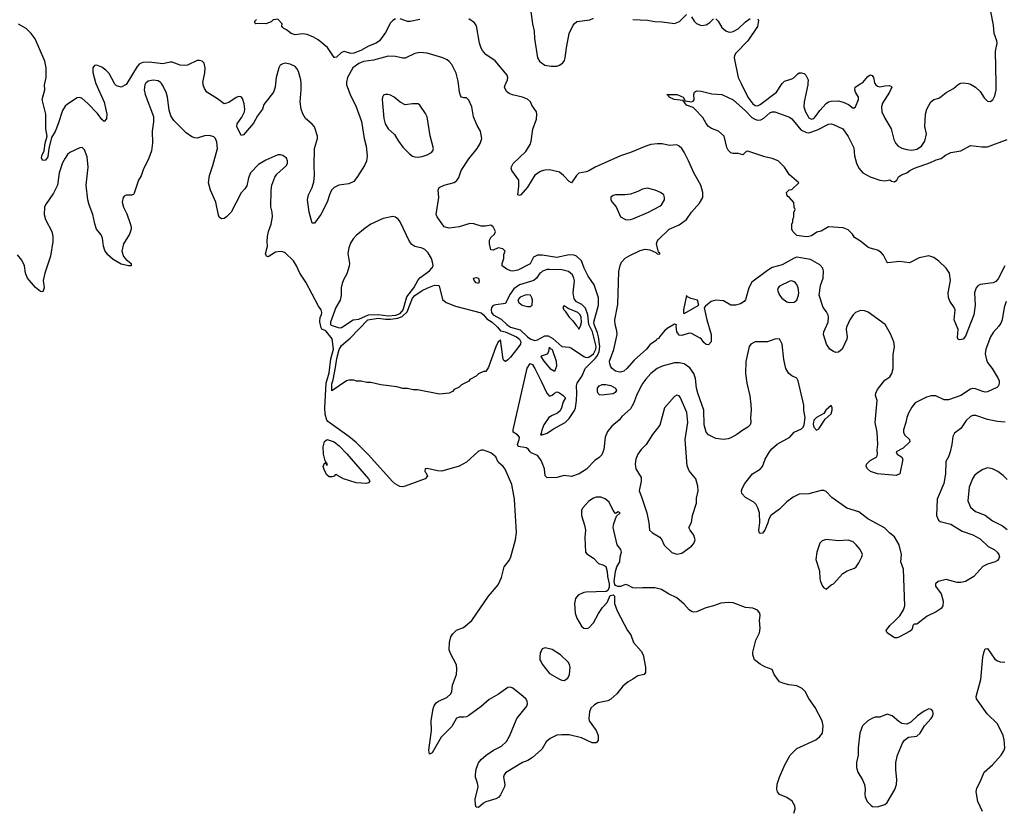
# Model space of a CAD drawing. Header units: inches. Extents: x 2001573 to 2220545, y 644482 to 846830.
# Tile 702 of 755: x 2165740 to 2173786, y 784059 to 790523. Entities that reach past the tile are written whole.
import ezdxf

# ---------------------------------------------------------------- set-up
doc = ezdxf.new("R2010")
doc.units = ezdxf.units.IN
doc.header["$MEASUREMENT"] = 0
for name, color, linetype in [('C1768', 7, 'Continuous'), ('C1769', 7, 'Continuous'), ('C1778', 7, 'Continuous'), ('C1779', 7, 'Continuous')]:
    doc.layers.add(name, color=color, linetype=linetype)

msp = doc.modelspace()

# ---------------------------------------------------------------- linework, layer by layer
at = {"layer": 'C1768', "color": 5}
for points, elevation in [([(2166767.9, 790000), (2166762, 789990), (2166756.5, 789950), (2166764.7, 789910), (2166832, 789730), (2166832.1, 789687.9), (2166821.3, 789610), (2166824.7, 789515.3), (2166817.1, 789450), (2166796.3, 789390), (2166750, 789295.3), (2166732.8, 789247.2), (2166710.6, 789209.4), (2166676.4, 789103.6), (2166670, 789094), (2166653.2, 789086.8), (2166610, 789089.4), (2166597.1, 789082.9), (2166586.4, 789070), (2166577, 789030), (2166587.2, 788990), (2166615.1, 788935.1), (2166643, 788857), (2166650.3, 788830), (2166650.3, 788810), (2166638, 788770), (2166589.1, 788690), (2166574.9, 788630), (2166587.2, 788587.2), (2166605.9, 788565.9), (2166650.4, 788530), (2166650.8, 788510), (2166630, 788509.8), (2166570, 788524.2), (2166502.6, 788562.6), (2166459.7, 788599.7), (2166436.8, 788636.8), (2166425.1, 788670), (2166417.2, 788737.2), (2166405.1, 788765.1), (2166368, 788810), (2166353.1, 788853.1), (2166338, 788930), (2166306.2, 789010), (2166295.8, 789050), (2166284.2, 789170), (2166298, 789318), (2166290, 789402), (2166270, 789459), (2166250, 789477.2), (2166230, 789476), (2166150, 789437), (2166130, 789420.9), (2166110, 789391.8), (2166088.4, 789351.6), (2166061.1, 789270), (2166049.4, 789170), (2166016.3, 789103.7), (2165950.3, 789010), (2165943.2, 788990), (2165938.5, 788930), (2165951.6, 788890), (2166003.1, 788790), (2166011, 788751), (2166011, 788710), (2165991.2, 788590), (2165944.9, 788450), (2165930.5, 788390.5), (2165940.7, 788330), (2165930, 788298), (2165910, 788301.2), (2165870, 788333.6), (2165802.6, 788410), (2165786, 788450), (2165779.3, 788510), (2165757.4, 788557.4), (2165720.7, 788600.7)], 380), ([(2166362.7, 790000), (2166430, 789847.3), (2166451, 789750), (2166448.7, 789711.3), (2166430, 789689.2), (2166410, 789705.6), (2166376.4, 789756.5), (2166296.6, 789836.6), (2166250, 789878.5), (2166230, 789886.9), (2166210, 789883), (2166130, 789832.9), (2166110, 789814.8), (2166090, 789780.5), (2166054.8, 789670), (2166030, 789609.6), (2166000.5, 789559.5), (2165978.6, 789470), (2165970, 789400.9), (2165950, 789374.7), (2165930, 789371.6), (2165917.7, 789390), (2165919.8, 789410), (2165939.1, 789450), (2165948, 789512), (2165963, 789570), (2165953, 789630), (2165952.1, 789750), (2165923, 789870), (2165945.6, 789950), (2165943.6, 789990), (2165945.7, 790000)], 360), ([(2166614.1, 790000), (2166610, 789993.3), (2166570, 789972), (2166530, 789982.9), (2166516.2, 789996.2), (2166514.2, 790000)], 360), ([(2170000, 784552.9), (2169930.5, 784490), (2169893.1, 784466.9), (2169850, 784449.7), (2169710, 784364.5), (2169699.5, 784350), (2169693.7, 784330), (2169703.1, 784270), (2169700.4, 784250), (2169670, 784185.2), (2169654.7, 784165.3), (2169630, 784152.7), (2169550, 784129.4), (2169530, 784118), (2169490, 784082.7), (2169470, 784084), (2169464.2, 784104.2), (2169461.3, 784150), (2169486.8, 784250), (2169481.7, 784281.7), (2169465.1, 784330), (2169464.2, 784350), (2169470, 784394.8), (2169490, 784448.2), (2169510, 784474.3), (2169551.2, 784510), (2169611.3, 784550), (2169677, 784583), (2169717.3, 784622.7), (2169744.9, 784670), (2169802.9, 784810), (2169884.2, 784910), (2169889.8, 784930), (2169887.2, 784950), (2169875.1, 784970), (2169854, 784990), (2169770, 785057.7), (2169750, 785066.9), (2169730, 785063.1), (2169651.4, 785008.5), (2169575.7, 784964.3), (2169510, 784906.5), (2169410, 784834.8), (2169390, 784824), (2169370, 784819.7), (2169330, 784820.5), (2169310, 784811.8), (2169270, 784744.2), (2169183.8, 784656.2), (2169110, 784529.6), (2169090, 784519), (2169083.1, 784550), (2169105.3, 784710), (2169102.4, 784790), (2169118.4, 784890), (2169127.3, 784912.7), (2169143.5, 784936.5), (2169161.2, 784950), (2169230, 784980.1), (2169263.5, 785010), (2169271.5, 785030), (2169277.1, 785082.9), (2169309.1, 785170), (2169312.4, 785212.4), (2169308.5, 785248.5), (2169259.6, 785339.6), (2169249.8, 785369.8), (2169252.2, 785430), (2169263.6, 785476.4), (2169279.7, 785500.3), (2169310, 785530.3), (2169365.4, 785554.6), (2169433.6, 785610), (2169569.7, 785810), (2169650, 785901.7), (2169677.4, 785962.6), (2169698.4, 786050), (2169738.7, 786101.3), (2169753.3, 786130), (2169791.2, 786268.8), (2169800.7, 786330), (2169783, 786603.1), (2169762.2, 786722.2), (2169707, 786847), (2169689.8, 786869.8), (2169650, 786905.1), (2169631, 786950), (2169590, 786982.3), (2169530, 787002.3), (2169510, 787003.2), (2169486.8, 786993.2), (2169390, 786905.2), (2169330, 786872.2), (2169190, 786831.1), (2169154.1, 786834.2), (2169070, 786854), (2169052, 786850), (2169050.8, 786830), (2169059.9, 786819.9), (2169071.9, 786790), (2169054, 786770), (2168890, 786709.8), (2168870, 786704.4), (2168846.3, 786706.3), (2168808.5, 786728.5), (2168784.6, 786750), (2168590, 786965), (2168490, 787065.7), (2168430, 787115.7), (2168257.4, 787237.4), (2168249.5, 787249.5), (2168236.9, 787296.9), (2168232.1, 787350), (2168244.8, 787550), (2168270, 787635.2), (2168282.5, 787750), (2168305.1, 787830), (2168292.5, 787912.5), (2168240.2, 787980.2), (2168210, 787993.2), (2168204.2, 788004.2), (2168191.3, 788051.3), (2168195.8, 788090), (2168206.6, 788110), (2168209.7, 788130), (2168202.6, 788150), (2168181.5, 788181.5), (2168077.5, 788377.5), (2168028.5, 788450), (2168002, 788510), (2167976.9, 788550), (2167910, 788615.6), (2167890, 788625.6), (2167870, 788627.8), (2167830, 788621.6), (2167770, 788584.2), (2167757.2, 788590), (2167748.2, 788608.2), (2167766, 788670), (2167761.3, 788710), (2167763.5, 788750), (2167772.8, 788790), (2167794.7, 788850), (2167806, 788910), (2167802.9, 788950), (2167791.4, 788991.4), (2167795.9, 789130), (2167801.5, 789170), (2167825.3, 789234.7), (2167840.3, 789259.7), (2167920.9, 789330), (2167929.4, 789350), (2167929.5, 789370), (2167919.5, 789390), (2167890, 789413.6), (2167870, 789418.7), (2167850, 789417.6), (2167750, 789374), (2167690, 789338.7), (2167626.5, 789270), (2167608.2, 789230), (2167594.6, 789165.4), (2167579.4, 789140.6), (2167550, 789107.3), (2167468.8, 788950), (2167430, 788909.7), (2167410, 788897.6), (2167390, 788894.5), (2167370, 788909.5), (2167363.7, 788923.7), (2167342.3, 789030), (2167298, 789130), (2167283.4, 789190), (2167289.9, 789250.1), (2167318.5, 789330), (2167354.9, 789470), (2167350, 789521.2), (2167339.7, 789550), (2167325.3, 789565.3), (2167290, 789576.9), (2167250, 789573.7), (2167190, 789553.3), (2167170, 789555.6), (2167145.9, 789565.9), (2167098.8, 789598.8), (2166998.6, 789698.6), (2166975.6, 789735.6), (2166962.2, 789782.3), (2166948.7, 789890), (2166937.1, 789930), (2166907.8, 789987.8), (2166897.9, 790000)], 380), ([(2167830.4, 790000), (2167828, 789970), (2167813.8, 789930), (2167735.3, 789830), (2167723.1, 789790), (2167682.9, 789737.1), (2167650, 789677.6), (2167570, 789581.2), (2167550, 789575.3), (2167514.3, 789650), (2167515.8, 789670), (2167555, 789725), (2167575.6, 789770), (2167578.5, 789790), (2167574.9, 789834.9), (2167559.4, 789879.4), (2167550, 789892.7), (2167530, 789894.5), (2167510, 789886.3), (2167450, 789845.7), (2167410, 789834), (2167356.6, 789876.6), (2167269.7, 789929.7), (2167250, 789959), (2167238.7, 789990), (2167237.8, 790000)], 360), ([(2168410.2, 790000), (2168411, 789990), (2168439.7, 789910), (2168490.1, 789810.1), (2168532.4, 789690), (2168555.5, 789550), (2168570.2, 789490), (2168578.6, 789410), (2168573.4, 789366.6), (2168558.4, 789330), (2168500.7, 789239.3), (2168470, 789200.7), (2168430, 789179.7), (2168346.8, 789170), (2168310, 789151.3), (2168288.4, 789130), (2168270.7, 789090), (2168253.4, 789030), (2168201.6, 788930), (2168150, 788859), (2168130, 788858), (2168104.4, 788950), (2168091.4, 789050), (2168099.7, 789090), (2168130.7, 789150), (2168144.2, 789195.8), (2168149.2, 789250), (2168144.9, 789330), (2168149, 789470), (2168173.5, 789550), (2168173.3, 789570), (2168147.9, 789647.9), (2168129.8, 789669.8), (2168075.3, 789715.3), (2168052.5, 789752.5), (2168041, 789790), (2168032.4, 789850), (2168040.3, 789950), (2168039.2, 790000)], 360), ([(2170000, 788598.1), (2169970, 788597.8), (2169939.4, 788580.6), (2169910, 788527.3), (2169810, 788476), (2169770, 788466), (2169750, 788469.2), (2169722, 788482), (2169682, 788510), (2169682, 788530), (2169695.3, 788570), (2169696.4, 788603.6), (2169706, 788630), (2169688, 788650), (2169650, 788658), (2169610, 788637.6), (2169590, 788641.2), (2169578.4, 788690), (2169580.2, 788719.8), (2169590, 788741.3), (2169619.7, 788770), (2169627.8, 788790), (2169610, 788829.3), (2169598.4, 788838.4), (2169590, 788842.7), (2169546.4, 788833.6), (2169510, 788835.1), (2169450, 788854.7), (2169417.4, 788857.4), (2169330, 788828.4), (2169250, 788819.5), (2169209.2, 788830), (2169152, 788910), (2169144.5, 788930), (2169165.1, 789070), (2169158.4, 789130), (2169166.6, 789150), (2169209, 789170), (2169289.7, 789190.3), (2169312.2, 789207.7), (2169327.4, 789232.6), (2169348.4, 789290), (2169410, 789384), (2169477, 789470), (2169502, 789510), (2169517, 789550), (2169505.1, 789610), (2169478.5, 789658.5), (2169449.2, 789729.2), (2169433.3, 789810), (2169410, 789865.2), (2169390, 789882.7), (2169370, 789882.7), (2169350, 789889.3), (2169342, 789902), (2169333.6, 789930), (2169325, 790000)], 360), ([(2170000, 789283.7), (2169997.1, 789282.9), (2169948.9, 789251.1), (2169890, 789152.3), (2169836.3, 789090), (2169824.1, 789084.1), (2169809.5, 789090), (2169818, 789162), (2169818, 789210), (2169762.6, 789290), (2169757.4, 789310), (2169759.4, 789320.6), (2169773.2, 789346.8), (2169875.5, 789444.5), (2169910, 789501.3), (2169918.8, 789530), (2169933.3, 789626.7), (2169962, 789710), (2169966.4, 789750), (2169963.1, 789770), (2169925, 789825), (2169913.1, 789850), (2169890, 789872), (2169850, 789888.6), (2169767.1, 789907.1), (2169739.6, 789919.6), (2169716.6, 789936.6), (2169702, 789970), (2169706.6, 789990), (2169711.5, 790000)], 340), ([(2170000, 788456.6), (2169990, 788449.3), (2169963.7, 788410), (2169941.8, 788390), (2169824.7, 788355.3), (2169778, 788322), (2169744.2, 788275.8), (2169710, 788201.1), (2169630, 788190.9), (2169610, 788185.3), (2169594.7, 788170), (2169592.2, 788150), (2169596.1, 788130), (2169609.6, 788110), (2169675.3, 788075.3), (2169720.4, 788030), (2169751, 788010), (2169830, 787987.1), (2169890, 787928.7), (2169916.1, 787910), (2169950, 787901.2), (2169970, 787905), (2170000, 787922.1)], 380), ([(2170000, 786917.8), (2169990, 786936), (2169970, 786959.3), (2169920.5, 786980.5), (2169910, 786989.3), (2169898.7, 787010), (2169882.4, 787022.4), (2169813.9, 787033.9), (2169807.4, 787050), (2169822.6, 787090), (2169824.5, 787110), (2169808.1, 787128.2), (2169773.2, 787150), (2169772.3, 787170), (2169887.2, 787672.8), (2169910, 787712), (2169930, 787704.7), (2169950, 787671.3), (2170000, 787568.5)], 360), ([(2170000, 787133), (2169994, 787130), (2170000, 787129.3)], 360), ([(2170000, 785360.6), (2169992.8, 785347.2), (2169990.2, 785310), (2169991.3, 785290), (2170000, 785273)], 380)]:
    msp.add_lwpolyline(points, dxfattribs=dict(at, elevation=elevation))
for points, elevation in [([(2168728.1, 789911.9), (2168714, 789906), (2168704, 789890), (2168703, 789870), (2168715.3, 789715.2), (2168727.6, 789670), (2168750, 789630.4), (2168804, 789584), (2168834.9, 789530), (2168870, 789480.7), (2168924.7, 789424.7), (2168950, 789407.7), (2168970, 789402), (2168990, 789399.1), (2169030, 789405.5), (2169070, 789417.3), (2169104.1, 789435.9), (2169117.2, 789450), (2169122.7, 789470), (2169094.5, 789574.5), (2169070, 789728), (2169056.1, 789756.1), (2169010, 789824), (2168995.1, 789835.1), (2168950, 789836), (2168890, 789826), (2168850, 789849.4), (2168801.2, 789890), (2168770, 789905.1), (2168748.2, 789911.8)], 380), ([(2168790, 788913.2), (2168710, 788897), (2168610, 788849.7), (2168562.2, 788817.8), (2168490, 788757.6), (2168464.9, 788730), (2168444.1, 788695.9), (2168430, 788657.2), (2168420.8, 788610), (2168435.8, 788530), (2168432.9, 788507.2), (2168414.3, 788445.7), (2168384.9, 788395.1), (2168375.1, 788364.9), (2168367.2, 788330), (2168365.8, 788270), (2168359.1, 788230), (2168323.2, 788170), (2168280.4, 788050), (2168280.7, 788030), (2168285.5, 788025.5), (2168350, 788002.7), (2168370, 788006), (2168463.9, 788070), (2168510, 788074.1), (2168589.4, 788110.6), (2168670, 788111.9), (2168750, 788102.1), (2168812.9, 788107.2), (2168850, 788121.4), (2168874.8, 788150), (2168903.9, 788256.1), (2168961.4, 788330), (2168992.8, 788390), (2169010, 788412.5), (2169089.8, 788470), (2169108.6, 788490), (2169117.7, 788510), (2169116.9, 788530), (2169104.4, 788570), (2169077.1, 788617.1), (2169050, 788643.5), (2169030, 788655.1), (2168968.7, 788668.7), (2168943.5, 788683.5), (2168924.7, 788710), (2168850, 788869), (2168834, 788890), (2168810, 788909)], 380), ([(2169490, 788364.5), (2169469.7, 788370), (2169454, 788390), (2169449.6, 788410), (2169470, 788415.9), (2169490.2, 788410.1), (2169494.3, 788385.7)], 360), ([(2169710, 787728.7), (2169695.3, 787735.3), (2169690, 787746), (2169670, 787906), (2169663.6, 787896.4), (2169650, 787888.7), (2169630, 787848.7), (2169570, 787682), (2169550, 787646), (2169530, 787646), (2169490, 787628), (2169470, 787608), (2169419.6, 787580.4), (2169410, 787568), (2169350, 787538), (2169330, 787518), (2169290, 787498), (2169276.9, 787483.1), (2169250, 787468), (2169170, 787462), (2168990, 787495.3), (2168956.4, 787496.4), (2168908.4, 787508.4), (2168870, 787508.7), (2168820.4, 787520.4), (2168690, 787538), (2168610, 787555.3), (2168576.4, 787556.4), (2168530, 787568), (2168491.6, 787568.4), (2168470, 787575.3), (2168430, 787575.3), (2168410, 787569), (2168290, 787489.3), (2168290, 787546.8), (2168301, 787579), (2168321.7, 787678.3), (2168331.5, 787751.5), (2168350, 787825.8), (2168370, 787857.7), (2168441.7, 787918.3), (2168585.2, 788070), (2168670, 788081.6), (2168730, 788074.3), (2168770, 788074.7), (2168830, 788081.1), (2168865.3, 788094.7), (2168906.1, 788134), (2168950, 788245), (2168970, 788268.8), (2169030, 788308.3), (2169074.5, 788330), (2169130, 788351.5), (2169162, 788350), (2169166.8, 788346.8), (2169195.9, 788235.9), (2169224, 788210), (2169301.5, 788181.5), (2169510, 788125.5), (2169530, 788110.2), (2169558.1, 788078.1), (2169599.8, 788050), (2169644.7, 788010), (2169670, 787977.6), (2169707.3, 787970), (2169799.1, 787930), (2169824.9, 787910), (2169836, 787890), (2169833.4, 787870), (2169810, 787839), (2169750, 787764), (2169730, 787742)], 360), ([(2169890, 788274), (2169870, 788271.2), (2169830, 788255.3), (2169810, 788233), (2169817.9, 788210), (2169845.1, 788190), (2169890, 788177.3), (2169910, 788177.2), (2169927.1, 788190), (2169929.7, 788229.7), (2169926, 788250), (2169913.6, 788270)], 420), ([(2168570, 786730.2), (2168490, 786737.5), (2168386.2, 786770), (2168335.8, 786795.8), (2168330, 786803.5), (2168319.1, 786800.9), (2168310.4, 786790), (2168290, 786785.3), (2168270, 786786), (2168250, 786801.1), (2168230, 786837.3), (2168221, 786870), (2168230, 786896.5), (2168238.8, 786898.9), (2168250, 786881.3), (2168255.8, 786884.2), (2168250, 786897.4), (2168240.9, 786900.9), (2168242.2, 786910), (2168236.5, 786916.5), (2168222.1, 786970), (2168219.7, 787030), (2168230, 787073), (2168251.7, 787091.7), (2168310, 787071), (2168350, 787039.3), (2168413.1, 786973.1), (2168589.4, 786770), (2168599.9, 786750), (2168590, 786736.7)], 380)]:
    msp.add_lwpolyline(points, close=True, dxfattribs=dict(at, elevation=elevation))
at = {"layer": 'C1769', "color": 5}
for points, elevation in [([(2169911.7, 790628.3), (2169929.5, 790490), (2169943.5, 790430), (2169946, 790370), (2169970, 790210.4), (2169990, 790179.3), (2170000, 790172.4)], 340), ([(2165945.7, 790000), (2165956.4, 790050), (2165955.3, 790130), (2165944.7, 790184.7), (2165867.1, 790367.1), (2165834.7, 790410), (2165793.6, 790450), (2165730, 790485.1)], 360), ([(2168810, 790528.4), (2168790, 790517.4), (2168770, 790496.9), (2168730, 790418.7), (2168680.4, 790350), (2168652.7, 790330), (2168590, 790306.8), (2168527.4, 790270), (2168470, 790248.3), (2168446.2, 790246.2), (2168390, 790261.4), (2168370, 790255.8), (2168330, 790215.6), (2168314.5, 790214.5), (2168310, 790214.5), (2168255.3, 790295.3), (2168178.4, 790358.4), (2168140.9, 790380.9), (2168090, 790402), (2168050, 790406.6), (2167990, 790398.7), (2167957.2, 790410), (2167920.9, 790440.9), (2167898, 790450), (2167890, 790458), (2167882, 790470), (2167886, 790490), (2167850, 790528), (2167810, 790522), (2167794, 790506), (2167750.7, 790489.3), (2167707.1, 790492.9), (2167669.3, 790489.3), (2167666, 790490), (2167662, 790502), (2167662, 790510), (2167676, 790524)], 340), ([(2169010, 790523.5), (2168930, 790506.9), (2168910, 790506.6), (2168850, 790531)], 340), ([(2169711.5, 790000), (2169726.3, 790030), (2169729.7, 790050), (2169724.7, 790070), (2169625.3, 790185.3), (2169550, 790239.1), (2169522, 790270), (2169509.7, 790290.3), (2169497.3, 790330), (2169472.8, 790472.8), (2169456.3, 790496.3), (2169410, 790529.5)], 340), ([(2169325, 790000), (2169321.3, 790030), (2169305.9, 790085.9), (2169270, 790155.1), (2169250, 790180.7), (2169233.4, 790193.4), (2169199, 790210), (2169116.6, 790236.6), (2169070, 790248.4), (2169010, 790254), (2168970, 790245.4), (2168890, 790208.6), (2168870, 790207.3), (2168810, 790220.4), (2168750, 790224.8), (2168630, 790191.2), (2168550, 790180.8), (2168510, 790164.5), (2168462.6, 790130), (2168417.4, 790050), (2168409.4, 790010.6), (2168410.2, 790000)], 360), ([(2167237.8, 790000), (2167236.9, 790010), (2167253, 790087), (2167254.8, 790130), (2167245.9, 790165.9), (2167230, 790182.3), (2167210, 790188.8), (2167190, 790188.9), (2167110, 790151.4), (2167090, 790147.6), (2167050, 790151.2), (2166985.6, 790174.4), (2166970, 790175.3), (2166910, 790161), (2166796.8, 790176.7), (2166746.5, 790173.5), (2166719.5, 790160.5), (2166699.3, 790140.7), (2166614.1, 790000)], 360), ([(2168039.2, 790000), (2168038.5, 790030), (2168018.7, 790098.7), (2168004.7, 790124.8), (2167990, 790139.6), (2167950, 790159.6), (2167910, 790167.6), (2167890, 790163), (2167869.4, 790150.7), (2167856.9, 790130), (2167834.4, 790050), (2167830.4, 790000)], 360), ([(2166514.2, 790000), (2166470, 790082.9), (2166444.2, 790110), (2166410, 790134.8), (2166370, 790149.7), (2166350, 790147.3), (2166337, 790130), (2166337.3, 790090), (2166358.3, 790010), (2166362.7, 790000)], 360), ([(2166897.9, 790000), (2166890, 790009.7), (2166870, 790021.5), (2166830, 790028.6), (2166790, 790019.1), (2166770, 790003.6), (2166767.9, 790000)], 380)]:
    msp.add_lwpolyline(points, dxfattribs=dict(at, elevation=elevation))
at = {"layer": 'C1778', "color": 5}
for points, elevation in [([(2173790.1, 788509.9), (2173737.1, 788402.9), (2173718.1, 788381.9), (2173695.5, 788370), (2173590, 788357.6), (2173570, 788346.9), (2173555.3, 788330), (2173542.8, 788290), (2173548.8, 788190), (2173538, 788110), (2173470, 787934), (2173450, 787909.4), (2173424, 787904), (2173410, 787908), (2173403.1, 787923.1), (2173409.2, 787990), (2173377, 788070), (2173384, 788150), (2173375.3, 788170), (2173340.5, 788220.5), (2173331.3, 788251.3), (2173328.1, 788290), (2173345.8, 788390), (2173337.7, 788450), (2173311.4, 788490), (2173250, 788549.6), (2173210, 788578.7), (2173170, 788591.6), (2173090, 788574.5), (2173010, 788536), (2172930, 788545.2), (2172835.3, 788535.3), (2172830, 788538), (2172798.2, 788598.2), (2172779.3, 788619.3), (2172750, 788638.3), (2172690, 788654), (2172670, 788663.5), (2172610, 788713.1), (2172562, 788742), (2172546.3, 788770), (2172510, 788805.1), (2172470, 788822), (2172350, 788828.2), (2172290, 788794.7), (2172254.8, 788785.2), (2172210, 788756.2), (2172190, 788749.6), (2172167.3, 788747.3), (2172090, 788758), (2172058, 788790), (2172048.7, 788810), (2172049.1, 788850.9), (2172058, 788870), (2172058, 788890), (2172066, 788910), (2172067.3, 788947.3), (2172078, 788970), (2172068, 788990), (2172067.3, 789027.3), (2172030, 789068), (2172016.4, 789076.4), (2172008, 789090), (2172006, 789110), (2172027.3, 789132.7), (2172050, 789134), (2172106, 789190), (2172030, 789255.3), (2171990, 789318), (2171938, 789370), (2171889.1, 789389.1), (2171830, 789402), (2171691.3, 789448.7), (2171676, 789444), (2171650, 789418), (2171610, 789428.7), (2171570, 789428.7), (2171550, 789434), (2171530, 789455.3), (2171517.5, 789477.5), (2171498, 789570), (2171450, 789612.3), (2171392.1, 789632.1), (2171370, 789649), (2171350, 789674), (2171322.7, 789722.7), (2171254.8, 789794.8), (2171243.7, 789803.7), (2171190, 789825.2), (2171162, 789862), (2171088.7, 789870), (2171046, 789890), (2171042, 789902), (2171028, 789910), (2171114, 789910), (2171162, 789890), (2171178, 789858), (2171230, 789851), (2171244, 789856), (2171252.7, 789867.3), (2171249.1, 789910.9), (2171255.3, 789930), (2171270, 789941), (2171310, 789937.1), (2171396.5, 789916.5), (2171478, 789910), (2171570, 789867), (2171670, 789776.6), (2171722.6, 789722.6), (2171748.2, 789708.2), (2171770, 789701.7), (2171796, 789704), (2171821.4, 789718.6), (2171870, 789762.4), (2171890, 789770.2), (2171910.2, 789770.2), (2172030, 789727), (2172050, 789711.6), (2172122.7, 789622.7), (2172170, 789600.2), (2172190, 789598.2), (2172258.6, 789621.5), (2172350, 789667.6), (2172370, 789670.3), (2172390, 789664.9), (2172465.5, 789630), (2172510, 789567.7), (2172555.3, 789475.3), (2172561.5, 789410), (2172578.8, 789350), (2172597.4, 789310), (2172630, 789271.8), (2172690, 789239), (2172769.3, 789210.7), (2172810, 789206), (2172850, 789214), (2172863.5, 789203.5), (2172890, 789196), (2172908.7, 789210), (2172921.2, 789238.8), (2172944.8, 789255.2), (2172990, 789270.4), (2173015.1, 789290), (2173053.2, 789310), (2173184.1, 789355.9), (2173230, 789376.4), (2173270, 789387.3), (2173305.4, 789414.6), (2173350, 789437.3), (2173430, 789450.5), (2173510, 789493), (2173602.3, 789482.3), (2173650, 789482), (2173810, 789542)], 320), ([(2171634.8, 790000), (2171689, 789890), (2171730, 789834.8), (2171750, 789820.5), (2171770, 789818.3), (2171790, 789829.4), (2171925, 789930), (2171966, 789994), (2171971.3, 790000)], 340), ([(2172181.4, 790000), (2172181, 789990), (2172151.5, 789850), (2172148.7, 789810), (2172161.2, 789770), (2172182.5, 789730), (2172190, 789719.7), (2172210, 789708.8), (2172230, 789715.4), (2172244, 789730), (2172279.8, 789780.2), (2172330, 789836.5), (2172349.9, 789850.1), (2172370, 789856.8), (2172430, 789859.3), (2172469.4, 789849.4), (2172512.4, 789830), (2172550, 789799.1), (2172558.9, 789801.1), (2172570, 789810.8), (2172595.3, 789870), (2172594.2, 789890), (2172570.9, 789930), (2172565.1, 789950), (2172566.9, 789970), (2172613.9, 790000)], 340), ([(2172728.6, 790000), (2172734.9, 789990), (2172750, 789978.7), (2172770, 789973.7), (2172810, 789983.1), (2172845.3, 789985.3), (2172859, 789979), (2172866, 789970), (2172848.8, 789930), (2172790, 789840.7), (2172782.3, 789810), (2172786, 789770), (2172810, 789716.5), (2172861.5, 789630), (2172884.3, 789544.3), (2172898.8, 789510), (2172917.6, 789490), (2172950, 789472.3), (2172990, 789460.6), (2173030, 789457.3), (2173070, 789465), (2173110, 789488.3), (2173138, 789530), (2173149.8, 789589.8), (2173136.5, 789650), (2173141.2, 789750), (2173154.3, 789790), (2173186.3, 789850), (2173210, 789870.4), (2173250, 789882), (2173270, 789893.4), (2173310, 789927.3), (2173370, 789958.8), (2173410, 789994), (2173422, 790000)], 340), ([(2173489.8, 790000), (2173510, 789996.3), (2173550, 789970.7), (2173590, 789934.8), (2173622.5, 789882.5), (2173650, 789855.5), (2173670, 789852.7), (2173693.2, 789866.8), (2173710, 789901), (2173719.1, 789950), (2173718.5, 790000)], 340), ([(2173801.4, 788218.6), (2173785.8, 788170), (2173767.3, 788070), (2173757.3, 788042.7), (2173742.5, 788017.5), (2173696, 787964), (2173673.6, 787930), (2173635.5, 787830), (2173629.2, 787790), (2173641.5, 787741.5), (2173650, 787720.5), (2173687, 787670), (2173734.6, 787590), (2173743.1, 787570), (2173745.3, 787550), (2173739.3, 787530), (2173723.8, 787516.2), (2173650, 787480.7), (2173630, 787478.7), (2173610, 787483.5), (2173550, 787505.3), (2173530, 787507.4), (2173510, 787502.3), (2173430, 787450.7), (2173330, 787415.1), (2173295.4, 787415.4), (2173226.3, 787446.3), (2173187.7, 787447.7), (2173150, 787436), (2173058.8, 787390), (2173030, 787355.4), (2173004.8, 787310), (2172988.7, 787270), (2172982.6, 787230), (2172961.6, 787170), (2172961.8, 787150), (2172969.3, 787129.3), (2173010.6, 787090), (2173014, 787070), (2172960, 787020), (2172902.8, 786990), (2172910.7, 786970), (2172944.9, 786950), (2172957.6, 786930), (2172931.7, 786810), (2172902.6, 786797.4), (2172749, 786810), (2172692.7, 786830), (2172667, 786850), (2172658, 786870), (2172659.3, 786890), (2172690, 786918.8), (2172744, 786950), (2172749.2, 786970.8), (2172747.2, 787007.2), (2172751.4, 787048.6), (2172746.2, 787150), (2172730.9, 787230), (2172747, 787410), (2172734.5, 787450), (2172735.6, 787470), (2172750, 787499.1), (2172797.6, 787562.4), (2172810, 787576.4), (2172850, 787603.1), (2172868.1, 787630), (2172876.9, 787670), (2172877, 787783), (2172889.4, 787850), (2172883.7, 787890), (2172855.3, 787955.3), (2172811.6, 788031.6), (2172672.8, 788132.8), (2172643.5, 788143.5), (2172610, 788145.6), (2172570, 788128.8), (2172550, 788109.8), (2172523.8, 788070), (2172497.2, 788010), (2172493.4, 787990), (2172503.1, 787930), (2172499.3, 787910), (2172461.6, 787830), (2172430, 787805.6), (2172410, 787803), (2172390, 787809.7), (2172361.6, 787830), (2172333.6, 787870), (2172308, 787950), (2172311.3, 787970), (2172346.6, 788050), (2172350.7, 788089.3), (2172347.4, 788107.4), (2172334.2, 788134.2), (2172306, 788170), (2172274.3, 788270), (2172284.7, 788350), (2172306.3, 788410), (2172307.2, 788470), (2172302.2, 788490), (2172278.7, 788518.7), (2172202.8, 788562.8), (2172090, 788579.9), (2172070, 788573.8), (2171970, 788518), (2171890, 788495.4), (2171850, 788472.7), (2171724.2, 788375.8), (2171699.1, 788330), (2171670, 788232.7), (2171660.3, 788219.7), (2171630, 788198.7), (2171590, 788189.7), (2171550, 788187.8), (2171490, 788224.2), (2171430, 788229.7), (2171390, 788217.4), (2171363, 788197), (2171341.3, 788178.7), (2171334, 788166), (2171354.7, 788070), (2171391.5, 787950), (2171390.2, 787889.8), (2171370, 787863.7), (2171350, 787867.3), (2171330, 787883.7), (2171312.3, 787910), (2171299.7, 787919.8), (2171230, 787956.3), (2171210, 787958.7), (2171150, 787942), (2171130, 787942.7), (2171109.4, 787970), (2171104, 788016), (2171108, 788028), (2171090, 788033.2), (2171030, 787996.9), (2171010, 787979.6), (2170967.7, 787930), (2170962.8, 787917.2), (2170946.8, 787910), (2170941, 787899), (2170910, 787882), (2170890, 787864), (2170863, 787830), (2170762, 787738), (2170701.5, 787670), (2170677.4, 787650), (2170650, 787641.6), (2170630, 787642.4), (2170607.4, 787650), (2170580.3, 787670), (2170570, 787684), (2170561.5, 787710), (2170560.7, 787730), (2170595.1, 787824.9), (2170622, 787950), (2170619.7, 787979.7), (2170606.5, 788030), (2170604.3, 788070), (2170626.5, 788193.5), (2170635.3, 788464.7), (2170646.5, 788513.5), (2170658.7, 788541.3), (2170687.6, 788572.4), (2170724.7, 788595.3), (2170810, 788635.4), (2170850, 788647.1), (2170890, 788642), (2170938.7, 788618.7), (2170950, 788608.5), (2170970, 788604.7), (2170970, 788612.7), (2170961, 788621), (2170944.5, 788690), (2170949.8, 788710), (2170958.2, 788721.8), (2171047, 788810), (2171130, 788846.7), (2171189.9, 788890.1), (2171231, 788950), (2171296.3, 789023.7), (2171321.3, 789070), (2171322.2, 789110), (2171306.2, 789170), (2171249.8, 789269.8), (2171206.4, 789370), (2171170, 789438.7), (2171150, 789469.7), (2171130, 789489.7), (2171110, 789498.3), (2171050, 789494.8), (2170990, 789507.3), (2170950, 789507.6), (2170897.6, 789502.4), (2170857.3, 789490), (2170730, 789437.3), (2170650.2, 789409.8), (2170442.8, 789317.3), (2170390, 789287), (2170370, 789279.3), (2170310, 789269), (2170290.6, 789249.4), (2170250, 789189), (2170230, 789199), (2170183.7, 789250), (2170150, 789275.6), (2170070, 789296.4), (2170030, 789292.3), (2170000, 789283.7)], 340), ([(2170000, 787129.3), (2170010, 787128.2), (2170050, 787141.7), (2170101.5, 787178.5), (2170198.5, 787230), (2170230, 787261.8), (2170272.9, 787327.1), (2170281, 787350), (2170289, 787409), (2170293.5, 787470), (2170289.7, 787529.8), (2170296.4, 787550), (2170335.5, 787610), (2170361.6, 787670), (2170445.1, 787754.9), (2170462, 787778), (2170476.2, 787810), (2170480.6, 787850), (2170469.1, 787930), (2170461.7, 787961.7), (2170434.8, 788030), (2170432.7, 788050), (2170468.5, 788190), (2170469, 788250), (2170434, 788354), (2170384.7, 788424.7), (2170352.8, 788490), (2170331.1, 788551.1), (2170290, 788589.5), (2170270, 788598.4), (2170230, 788599.6), (2170130, 788579.7), (2170010, 788598.2), (2170000, 788598.1)], 360), ([(2170000, 787922.1), (2170030, 787939.3), (2170059.1, 787939.1), (2170097.4, 787917.4), (2170170, 787850.2), (2170230, 787844.1), (2170250, 787837.9), (2170350.3, 787770.3), (2170370, 787761.1), (2170390, 787764.6), (2170430, 787792.1), (2170448.8, 787830), (2170449.4, 787850), (2170430, 787939), (2170419.9, 787970), (2170390.3, 788030), (2170381.9, 788110), (2170363, 788163), (2170333.5, 788193.5), (2170290, 788214.7), (2170270, 788240.9), (2170264.1, 788290), (2170272.5, 788387.5), (2170269, 788410), (2170256, 788436), (2170224.4, 788464.4), (2170170, 788478.6), (2170070, 788481.4), (2170050, 788479.9), (2170013.5, 788466.5), (2170000, 788456.6)], 380), ([(2173793.2, 787233.2), (2173730, 787238.7), (2173650, 787252.7), (2173553.9, 787286.1), (2173530, 787287.4), (2173510, 787279.7), (2173474, 787246), (2173430, 787179.6), (2173378.8, 787141.2), (2173364.4, 787115.6), (2173358.4, 787050), (2173344.9, 786990), (2173330.3, 786950), (2173308.7, 786910), (2173304.9, 786810), (2173292, 786730), (2173237.7, 786602.3), (2173232.4, 786470), (2173248, 786430), (2173261.1, 786421.1), (2173350, 786399), (2173442.3, 786342.3), (2173527.7, 786310), (2173590, 786277.7), (2173654.3, 786214.3), (2173702.4, 786190), (2173727.4, 786170), (2173741.3, 786150), (2173746.3, 786130), (2173742.2, 786117.8), (2173730, 786100.5), (2173710.7, 786090), (2173650, 786071.8), (2173610, 786051.8), (2173538.4, 785970), (2173470, 785928.6), (2173430, 785920.4), (2173400.6, 785920.6), (2173310, 785945.1), (2173246, 785930), (2173222.8, 785910), (2173222.8, 785890), (2173271.1, 785828.9), (2173286, 785770), (2173284.7, 785730), (2173271.3, 785710), (2173230, 785681.2), (2173155.2, 785644.8), (2173070, 785582), (2173050, 785582), (2173038, 785570), (2173036, 785550), (2173027.1, 785532.9), (2173015.9, 785524.1), (2172930, 785477.2), (2172910, 785469), (2172890, 785469), (2172829, 785510), (2172821.2, 785530), (2172849.3, 785570), (2172892.4, 785607.6), (2172931.8, 785650), (2172963.5, 785696.5), (2172973.7, 785730), (2172962.2, 786030), (2172941.4, 786090), (2172945.1, 786150), (2172926, 786230), (2172890, 786293.6), (2172850, 786324.2), (2172807.5, 786367.5), (2172670, 786441.7), (2172597.8, 786497.8), (2172498.4, 786530), (2172376.6, 786616.6), (2172330, 786665.1), (2172310, 786672.8), (2172290, 786672.4), (2172190, 786646.9), (2172110, 786644.7), (2172060.5, 786619.5), (2172010, 786580.7), (2171950, 786519.5), (2171878, 786470), (2171861.4, 786438.6), (2171854.8, 786410), (2171830, 786349), (2171810, 786325.2), (2171790, 786322), (2171784, 786330), (2171780.9, 786350), (2171787, 786410), (2171786.6, 786490), (2171773.1, 786533.1), (2171758.9, 786558.9), (2171739.3, 786579.3), (2171670, 786617), (2171642, 786650), (2171638.4, 786670), (2171644.2, 786690), (2171666.3, 786730), (2171729.6, 786810), (2171790, 786846.7), (2171809.6, 786870), (2171831.1, 786928.9), (2171867.8, 786990), (2171886.9, 787013.1), (2171930, 787052.2), (2172032.7, 787110), (2172070, 787150.4), (2172130, 787178.4), (2172142.9, 787190), (2172151.6, 787210), (2172158.4, 787270), (2172148.1, 787328.2), (2172146.9, 787370), (2172101.2, 787570), (2172090, 787591.5), (2172050, 787611.6), (2172025.1, 787630), (2172002, 787670), (2171985.3, 787745.3), (2171969.6, 787869.7), (2171950, 787914), (2171912, 787912), (2171850, 787888.4), (2171750, 787887.6), (2171714, 787870), (2171700.4, 787850), (2171672.8, 787727.3), (2171670.2, 787630.2), (2171681.1, 787550), (2171707.2, 787447.2), (2171715.4, 787375.4), (2171718.7, 787330), (2171712.7, 787270), (2171715.5, 787230), (2171710.5, 787210), (2171690.7, 787190), (2171650, 787167.3), (2171600.5, 787130), (2171550, 787103.1), (2171530, 787095.4), (2171491.3, 787091.3), (2171430, 787098.4), (2171370, 787127.3), (2171350, 787149.4), (2171334.2, 787210), (2171331.2, 787331.2), (2171280.8, 787470), (2171271.7, 787510), (2171262.8, 787590), (2171250, 787629.6), (2171215.4, 787675.4), (2171170, 787708.9), (2171130, 787718), (2171090, 787718), (2170991, 787689), (2170950, 787670.9), (2170898, 787630), (2170857.1, 787582.9), (2170831.5, 787550), (2170810, 787511.8), (2170779.2, 787450), (2170755.1, 787384.9), (2170730, 787341.6), (2170661.4, 787278.6), (2170642.6, 787250), (2170579.9, 787200.1), (2170544.4, 787155.6), (2170523.4, 787110), (2170512.7, 787010), (2170495.7, 786964.3), (2170476.3, 786943.7), (2170441, 786919), (2170371.5, 786848.5), (2170311, 786809.1), (2170250, 786788.8), (2170190, 786796.4), (2170130, 786780.4), (2170050, 786778), (2170034.5, 786794.5), (2170029.1, 786850), (2170010, 786899.5), (2170000, 786917.8)], 360), ([(2170000, 787568.5), (2170048.6, 787468.6), (2170062.8, 787450), (2170070, 787444.9), (2170090, 787452.7), (2170109.8, 787470.2), (2170130, 787479.6), (2170150, 787472.1), (2170182, 787450), (2170199, 787430), (2170181.6, 787398.4), (2170167.8, 787350), (2170155.6, 787324.4), (2170135.4, 787304.6), (2170090, 787286.9), (2170065.1, 787270), (2170023.5, 787210), (2170006.3, 787166.3), (2170002, 787142), (2170004.7, 787135.3), (2170000, 787133)], 360), ([(2173810, 786763.7), (2173777, 786797), (2173732.7, 786830), (2173690, 786849.6), (2173650, 786858.4), (2173610, 786845.1), (2173564.8, 786815.2), (2173543.7, 786796.3), (2173524.9, 786770), (2173498.5, 786701.5), (2173489.1, 786590), (2173510, 786538), (2173550, 786503.1), (2173630, 786473.1), (2173690, 786424.9), (2173770, 786385.7), (2173810, 786353.7)], 380), ([(2172065.6, 784034.4), (2172076, 784070), (2172074.8, 784094.8), (2172053.4, 784133.4), (2172010, 784162.7), (2171950, 784189.3), (2171932.7, 784210), (2171927.5, 784232.5), (2171930, 784272), (2171949.3, 784330), (2171992.7, 784430), (2172036, 784510), (2172090, 784564), (2172244.8, 784635.2), (2172278, 784662), (2172301.2, 784690), (2172306, 784750), (2172298, 784790), (2172240.1, 784900.1), (2172190, 784972.7), (2172158, 785030), (2172133.9, 785053.9), (2172090, 785075.8), (2172024.7, 785084.7), (2171977.1, 785097.1), (2171950, 785109.4), (2171906, 785170), (2171889.2, 785209.2), (2171830, 785232.3), (2171790, 785254.5), (2171745.6, 785290), (2171729.7, 785329.7), (2171730, 785352), (2171755.8, 785450), (2171785.4, 785510), (2171791, 785549), (2171785.4, 785610), (2171791.1, 785651.1), (2171787.3, 785670), (2171770, 785695.1), (2171730, 785712.3), (2171670, 785717.6), (2171570, 785756.3), (2171530, 785758.9), (2171470, 785751.5), (2171410.2, 785729.8), (2171346.6, 785713.4), (2171270, 785682), (2171250, 785679.6), (2171230, 785684.2), (2171210, 785696.9), (2171170, 785744.7), (2171110, 785796.2), (2171042, 785830), (2170985.4, 785865.4), (2170930, 785877), (2170830, 785878.7), (2170770, 785874.5), (2170750, 785878), (2170710, 785900.7), (2170690, 785903.7), (2170648.9, 785888.9), (2170628.9, 785888.9), (2170610, 785898), (2170604, 785904), (2170599, 785930), (2170609.3, 786010), (2170620.9, 786050), (2170643.7, 786090), (2170647, 786130), (2170657, 786170), (2170652, 786190), (2170622.9, 786230), (2170589.6, 786370.3), (2170595.3, 786404.7), (2170616.4, 786463.6), (2170646, 786490), (2170630, 786498), (2170610, 786486), (2170590, 786508.7), (2170557.1, 786577.1), (2170525.3, 786605.3), (2170490, 786618.7), (2170450, 786618), (2170427.7, 786610), (2170390, 786585.6), (2170339.5, 786530), (2170330.4, 786510), (2170330.4, 786470), (2170355.8, 786390), (2170363.1, 786350), (2170359.1, 786290), (2170362.8, 786170), (2170374.4, 786154.4), (2170430, 786121), (2170470, 786078), (2170506.4, 786066.4), (2170530, 786051), (2170540.7, 786010), (2170542, 785970), (2170558, 785910), (2170556.9, 785883.1), (2170545.4, 785854.6), (2170531.3, 785848.7), (2170370, 785843), (2170350, 785839.7), (2170303.5, 785816.5), (2170283.1, 785790), (2170272.9, 785750), (2170280.3, 785670), (2170293.7, 785630), (2170330, 785565.5), (2170350, 785548.4), (2170370, 785544.4), (2170390, 785550.5), (2170429.8, 785590.2), (2170470, 785667.3), (2170503.8, 785716.2), (2170541.6, 785758.4), (2170564.7, 785815.3), (2170590, 785821), (2170596.3, 785816.3), (2170601, 785810), (2170601.3, 785750), (2170623, 785690), (2170705.5, 785530), (2170733.3, 785493.3), (2170756.3, 785430), (2170818.6, 785358.6), (2170834, 785330), (2170854.8, 785230), (2170853.7, 785186.3), (2170842, 785170), (2170790, 785159), (2170751.3, 785130), (2170711.3, 785110), (2170670, 785074), (2170620.7, 785010), (2170570, 784966.6), (2170546.6, 784953.4), (2170463, 784937), (2170438, 784922), (2170407.3, 784892.7), (2170397.3, 784862.7), (2170390.8, 784810), (2170394.8, 784790), (2170450.6, 784710), (2170467.3, 784670), (2170466.8, 784630), (2170451.3, 784610), (2170418, 784610), (2170331.4, 784651.5), (2170230, 784675.8), (2170170, 784676.8), (2170130, 784672.1), (2170074.5, 784645.5), (2170041.2, 784618.8), (2170010, 784562), (2170000, 784552.9)], 380), ([(2170000, 785273), (2170010, 785253.4), (2170070, 785177), (2170150, 785130.5), (2170170, 785122), (2170190, 785120.7), (2170219.5, 785140.5), (2170232.7, 785170), (2170239.5, 785230), (2170234, 785250), (2170220.7, 785270), (2170158.4, 785330), (2170090, 785373.3), (2170032.8, 785387.2), (2170010, 785379.3), (2170000, 785360.6)], 380), ([(2173606.9, 784050), (2173570.6, 784130.6), (2173556.5, 784210), (2173561.3, 784238.7), (2173590, 784290.4), (2173620.4, 784370), (2173690, 784430.2), (2173761.5, 784510), (2173786, 784550), (2173789.8, 784570), (2173785.1, 784634.9), (2173777.7, 784670), (2173730, 784764.7), (2173646.6, 784846.6), (2173558, 784970), (2173556.9, 784990), (2173593, 785127), (2173611.4, 785310), (2173622.3, 785357.7), (2173630, 785378), (2173650, 785381), (2173710, 785295.5), (2173730, 785281.3), (2173752.9, 785272.9), (2173790, 785268.9)], 360)]:
    msp.add_lwpolyline(points, dxfattribs=dict(at, elevation=elevation))
for points, elevation in [([(2170870, 789145.1), (2170830, 789136.2), (2170790, 789117), (2170730, 789097), (2170688.3, 789091.7), (2170610, 789091.5), (2170590, 789086), (2170570, 789072.7), (2170570.7, 789050), (2170580.7, 789030), (2170613.7, 788993.7), (2170650.7, 788910), (2170690, 788888.8), (2170710, 788885.3), (2170730, 788888.4), (2170750, 788893.4), (2170877.2, 788950), (2170970, 788998.4), (2170984.5, 789010), (2171009.4, 789050), (2171009.4, 789070), (2171002.7, 789090), (2170977.2, 789110), (2170934, 789130)], 360), ([(2172050, 788386.9), (2172034.7, 788385.3), (2171950, 788344.5), (2171937.1, 788330), (2171933.4, 788310), (2171949.2, 788270), (2171967.1, 788247), (2172010, 788215.6), (2172030, 788210.3), (2172070, 788214.4), (2172090, 788230.7), (2172105.1, 788270), (2172106.8, 788290), (2172100.6, 788330), (2172090, 788357.4), (2172079.7, 788370), (2172070, 788379.8)], 360), ([(2171190, 788268), (2171163.8, 788150), (2171164, 788124), (2171170, 788121), (2171288.7, 788190), (2171279, 788230), (2171223.5, 788243.5), (2171196, 788256)], 340), ([(2170190, 788187.3), (2170178, 788170), (2170186, 788150), (2170198.4, 788138.4), (2170230.5, 788090), (2170260.5, 788060.5), (2170290, 788018.5), (2170300.8, 788010), (2170310, 787992.7), (2170322.8, 788017.2), (2170330, 788046), (2170327, 788090), (2170318.7, 788110), (2170300.3, 788130), (2170220.9, 788160.9), (2170196.8, 788176.8)], 420), ([(2170110, 787645.1), (2170083.3, 787663.3), (2170026.6, 787730), (2170000.9, 787770), (2170005.1, 787774.9), (2170053.3, 787790), (2170063.5, 787810), (2170070, 787844.9), (2170075.1, 787835.1), (2170090, 787826), (2170124.5, 787730), (2170125.7, 787690)], 360), ([(2170493.3, 787453.3), (2170476.9, 787456.9), (2170466.3, 787466.3), (2170461.3, 787481.3), (2170461.2, 787510), (2170474.5, 787530), (2170500.9, 787539.1), (2170530, 787540.9), (2170570, 787531.3), (2170608.7, 787510), (2170615.8, 787490), (2170606.1, 787473.9), (2170590, 787462.7)], 340), ([(2171110, 787453.6), (2171090, 787442.9), (2171010.3, 787349.7), (2170970, 787207), (2170910, 787132.3), (2170858.4, 787050), (2170818.4, 787010), (2170791, 786971), (2170774, 786930), (2170768.8, 786890), (2170775.5, 786850), (2170818.8, 786778.8), (2170818.4, 786750), (2170801.1, 786670), (2170821.5, 786621.5), (2170864.9, 786490), (2170882.4, 786410), (2170887.7, 786350), (2170910, 786327.3), (2170971.8, 786291.8), (2170987.7, 786270), (2171007.7, 786227.7), (2171070, 786166.8), (2171110, 786153), (2171150, 786160.5), (2171230, 786217.3), (2171250, 786241), (2171260.9, 786270), (2171250, 786308.7), (2171218, 786350), (2171208.7, 786370), (2171229.4, 786410.6), (2171238, 786470), (2171269.4, 786570), (2171271.9, 786611.9), (2171285.1, 786670), (2171281.2, 786710), (2171265.6, 786770), (2171210, 786833.6), (2171194.5, 786874.5), (2171177, 787090), (2171200.7, 787230), (2171190.9, 787310), (2171140.5, 787430), (2171130, 787446.6)], 380), ([(2172370, 787368.7), (2172327.3, 787330), (2172310, 787302), (2172250, 787269), (2172230.6, 787249.4), (2172223.8, 787216.2), (2172228.2, 787190), (2172250, 787167.7), (2172270, 787178.8), (2172322.9, 787257.1), (2172370, 787300.7), (2172379.6, 787330), (2172379.3, 787350)], 360), ([(2172330, 786271.5), (2172298.4, 786261.6), (2172278.4, 786241.6), (2172252.7, 786170), (2172246.4, 786110), (2172277.2, 786017.2), (2172279.1, 785950), (2172284.9, 785930), (2172301, 785890), (2172310, 785878), (2172330, 785866), (2172370, 785901), (2172390, 785911), (2172465.9, 785994.1), (2172503.3, 786016.7), (2172560.8, 786039.2), (2172576, 786050), (2172597.4, 786082.6), (2172620.9, 786130), (2172626, 786150), (2172607, 786190), (2172576.2, 786230), (2172550, 786253), (2172510, 786266.9), (2172430, 786262)], 380), ([(2173170, 784889), (2173131.3, 784870), (2173076, 784830), (2173021, 784779), (2172990, 784764), (2172950, 784769.2), (2172923.6, 784783.6), (2172870, 784832.3), (2172830, 784843.7), (2172770, 784820.9), (2172730, 784819.3), (2172710, 784812.7), (2172670, 784789.2), (2172627.3, 784750), (2172606.8, 784690), (2172590.7, 784570.7), (2172590.7, 784510), (2172579.1, 784450), (2172579.3, 784410), (2172590.4, 784370), (2172628.6, 784308.6), (2172643.8, 784270), (2172650.4, 784230.4), (2172647.2, 784190), (2172650.3, 784170), (2172666.7, 784130), (2172696.9, 784096.9), (2172710.3, 784090.3), (2172750, 784087.4), (2172810, 784105.7), (2172830, 784122.4), (2172891, 784230), (2172903.9, 784270), (2172907.2, 784310), (2172899.1, 784390), (2172898.7, 784450), (2172913.6, 784510), (2172953.1, 784606.9), (2172970, 784631), (2173003.7, 784656.3), (2173070, 784664.9), (2173098, 784690), (2173133.2, 784750), (2173189, 784810), (2173201.2, 784830), (2173205.2, 784850), (2173201.2, 784870), (2173190, 784884)], 380)]:
    msp.add_lwpolyline(points, close=True, dxfattribs=dict(at, elevation=elevation))
at = {"layer": 'C1779', "color": 5, "elevation": 340}
for points in [[(2173718.5, 790000), (2173715.5, 790264.5), (2173728.3, 790330), (2173725.4, 790350), (2173702, 790410), (2173696.6, 790476.6), (2173675.3, 790590), (2173690, 790596.3), (2173730, 790592.7), (2173798, 790602)], [(2170000, 790172.4), (2170030, 790151.4), (2170082.4, 790142.4), (2170130, 790143.6), (2170150.3, 790149.7), (2170177.2, 790170), (2170191.2, 790188.8), (2170198.5, 790210), (2170207.6, 790292.4), (2170231.3, 790408.7), (2170262.4, 790477.6), (2170270.4, 790489.6), (2170293.2, 790506.8), (2170399, 790521), (2170430, 790534.3)], [(2170750, 790523.7), (2170870, 790519.3), (2170930, 790507.6), (2170990, 790506.3), (2171090, 790492.9), (2171131.7, 790508.3), (2171190, 790564.9)], [(2171230, 790547.3), (2171252.2, 790510), (2171270, 790490.4), (2171310, 790474.7), (2171350, 790481.3), (2171379.8, 790500.2), (2171410, 790530.4)], [(2171430, 790530.6), (2171448, 790510), (2171478, 790458), (2171510, 790430.4), (2171530, 790422.6), (2171550, 790421.1), (2171570, 790425.7), (2171611.9, 790448.1), (2171670, 790504), (2171710, 790533.4)], [(2171770.7, 790530.7), (2171776.3, 790516.3), (2171770, 790466), (2171690.3, 790350), (2171592.7, 790250), (2171580.4, 790230), (2171577.6, 790210), (2171610.4, 790049.6), (2171634.8, 790000)], [(2171971.3, 790000), (2171990, 790020.7), (2172050, 790039), (2172069, 790051), (2172098.8, 790081.2), (2172110, 790087.9), (2172130, 790089.2), (2172150, 790082.4), (2172164, 790070), (2172182.7, 790030), (2172181.4, 790000)], [(2172613.9, 790000), (2172629.6, 790010), (2172670, 790058.8), (2172690, 790071), (2172707.1, 790067.1), (2172718, 790050), (2172725.3, 790005.2), (2172728.6, 790000)], [(2173422, 790000), (2173430, 790004), (2173450, 790007.3), (2173489.8, 790000)]]:
    msp.add_lwpolyline(points, dxfattribs=at)

doc.saveas('drawing.dxf')
